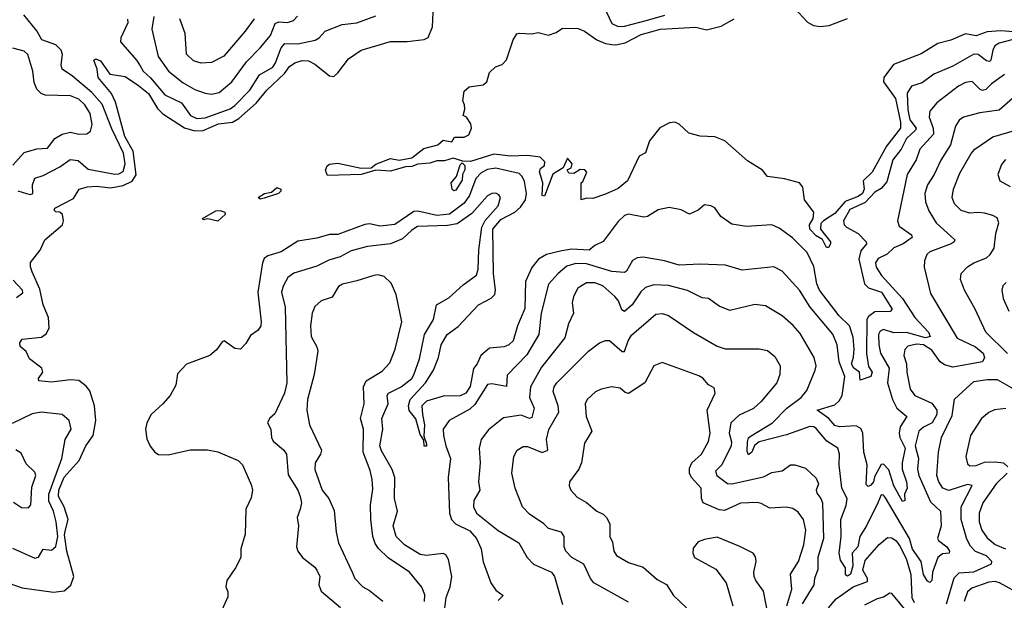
# Model space of a CAD drawing. Extents: x 1933546 to 2138868, y 524910 to 667279.
# Tile 260 of 466: x 2005684 to 2010359, y 633671 to 636430. Entities that reach past the tile are written whole.
import ezdxf

# ---------------------------------------------------------------- set-up
doc = ezdxf.new("R2010")
doc.units = 0

msp = doc.modelspace()

# ---------------------------------------------------------------- linework, layer by layer
at = {"layer": '0CON10XD'}
for points in [[(2005899.8, 634000.2), (2005913.4, 634055), (2005895.1, 634115.1), (2005867.9, 634165), (2005868.8, 634195), (2005895, 634256.4), (2005966.3, 634335), (2005998, 634405), (2006032.3, 634455), (2006044.7, 634525), (2006038.6, 634595), (2006016.7, 634666.7), (2005999.5, 634689.5), (2005965, 634715.5), (2005925, 634719.5), (2005835, 634708.5), (2005774.6, 634714.6), (2005773.6, 634725), (2005793.3, 634755), (2005789.4, 634775), (2005729.5, 634819.5), (2005714.3, 634854.3), (2005686.6, 634876.6), (2005684.3, 634895), (2005695, 634912.2), (2005787.6, 634922.4), (2005810.4, 634939.6), (2005823.2, 634966.8), (2005820.8, 635015), (2005794.7, 635075.3), (2005779.6, 635149.6), (2005742.3, 635232.3), (2005734.3, 635255.7), (2005735, 635276.7), (2005781.2, 635335), (2005803.8, 635385), (2005886.2, 635455), (2005891.2, 635475), (2005886.2, 635505), (2005875, 635516), (2005855, 635516.7), (2005846.7, 635525), (2005850, 635535), (2005940, 635580), (2005966.7, 635625), (2006005, 635635.9), (2006048.9, 635638.9), (2006115, 635631.7), (2006175, 635641.7), (2006217.2, 635662.8), (2006236.8, 635693.2), (2006222.1, 635805), (2006183, 635875), (2006137.9, 636037.9), (2006119.6, 636079.6), (2006056.7, 636155), (2006052, 636195), (2006035, 636237.5), (2006045.8, 636244.2), (2006068.2, 636235), (2006112.2, 636172.2), (2006185, 636160.8), (2006248, 636118), (2006295, 636079.2), (2006337.9, 636007.9), (2006362.8, 635982.8), (2006466.7, 635916.7), (2006515, 635902.3), (2006554.5, 635904.5), (2006627.8, 635935), (2006695, 635943), (2006725, 635961.3), (2006806, 636034), (2006857.7, 636095), (2006941.1, 636175), (2006965, 636207.5), (2006990, 636225), (2007025, 636236.7), (2007055, 636234.3), (2007085, 636218.2), (2007155, 636163.5), (2007175, 636160.6), (2007195, 636177.8), (2007245.3, 636244.7), (2007304.7, 636285.3), (2007445, 636327.3), (2007523.7, 636326.3), (2007605, 636336.4), (2007622.9, 636345), (2007643.3, 636396.7), (2007648.6, 636501.4)], [(2008459.8, 636489.8), (2008495, 636412.4), (2008525, 636398.5), (2008555, 636399.6), (2008665, 636427.4), (2008747.5, 636452.5)], [(2009362.7, 636485), (2009425, 636418.8), (2009453.4, 636403.4), (2009485, 636398.5), (2009527.9, 636402.1), (2009613.9, 636436.1)], [(2005675, 635616.8), (2005716.2, 635603.8), (2005735, 635599.6), (2005745.8, 635604.2), (2005745.3, 635645), (2005755, 635677.5), (2005795, 635690.2), (2005875, 635730.7), (2005923.3, 635766.7), (2005960.9, 635760.9), (2006009.3, 635719.3), (2006135, 635696.3), (2006155, 635697.9), (2006175, 635709.4), (2006184.8, 635745), (2006175.9, 635795.9), (2006121, 635911), (2006075, 636029.5), (2006026.4, 636085), (2005935, 636161.6), (2005884.8, 636194.8), (2005880, 636215), (2005886.6, 636265), (2005880.7, 636285), (2005855, 636310.3), (2005788.8, 636335), (2005765, 636376.7), (2005703.3, 636453.3)], [(2006195, 636432), (2006196.8, 636415), (2006164.4, 636344.4), (2006162.9, 636325), (2006238.7, 636238.7), (2006255, 636211.5), (2006270.2, 636185), (2006304.3, 636154.3), (2006373.2, 636073.2), (2006452.5, 636035), (2006494.1, 635975), (2006525, 635961.4), (2006565, 635963.8), (2006683.4, 636006.6), (2006705, 636022.1), (2006777, 636095), (2006822.5, 636167.5), (2006885.5, 636204.5), (2006898.7, 636225), (2006925, 636296.9), (2006943.4, 636316.6), (2007005, 636314.8), (2007086.5, 636333.5), (2007105, 636343.3), (2007135, 636376.1), (2007215, 636407.5), (2007285, 636414.7), (2007375, 636447.8)], [(2006320.5, 636445), (2006311.3, 636385), (2006341.5, 636255), (2006389.6, 636185), (2006460.2, 636130.2), (2006515, 636099.3), (2006565, 636080.9), (2006595, 636076), (2006630.8, 636085), (2006690.4, 636135), (2006759.9, 636230.1), (2006825, 636296.9), (2006874.2, 636355), (2006897.5, 636412.5), (2006915, 636419.8), (2006955, 636416.9), (2006983.7, 636426.3), (2007003.3, 636446.7)], [(2006796.7, 636435), (2006754.6, 636375), (2006652.3, 636257.7), (2006595, 636227.5), (2006545, 636223.3), (2006509.4, 636235), (2006476, 636266), (2006470, 636365), (2006444.1, 636434.1)], [(2010405, 636372.2), (2010343, 636377), (2010277.8, 636372.2), (2010225, 636352.8), (2010175, 636362.4), (2010105, 636332.9), (2010042.9, 636317.1), (2009965, 636268.5), (2009833.4, 636216.6), (2009787.8, 636155), (2009785.3, 636135), (2009841.9, 636055), (2009866.4, 635943.6), (2009865.5, 635915), (2009800.3, 635829.7), (2009731.2, 635705), (2009689.5, 635665), (2009693.1, 635625), (2009685, 635604.8), (2009665, 635589.5), (2009603.6, 635566.4), (2009555, 635509.8), (2009500, 635475), (2009488.3, 635461.7), (2009486, 635435), (2009533.1, 635375), (2009534.4, 635365), (2009525, 635347.5), (2009515, 635347.5), (2009495.6, 635385.6), (2009465, 635403.7), (2009435.6, 635435), (2009434.8, 635455), (2009450.8, 635485), (2009455.4, 635515), (2009410, 635575), (2009402.7, 635635), (2009386.5, 635655), (2009315, 635673.9), (2009235, 635685.6), (2009210.5, 635715), (2009139, 635759), (2009031.8, 635855), (2008985, 635873.4), (2008915, 635876.8), (2008860.7, 635890.7), (2008815, 635934.6), (2008795, 635943.8), (2008769.8, 635940.2), (2008723.4, 635916.6), (2008674, 635855), (2008655, 635797.5), (2008625, 635782.5), (2008570, 635665), (2008525, 635628), (2008465, 635600.8), (2008405, 635580), (2008375, 635582.5), (2008350, 635575), (2008350, 635655), (2008358.3, 635661.7), (2008376.7, 635705), (2008367.5, 635717.5), (2008345, 635718), (2008315, 635700), (2008291.7, 635701.7), (2008283, 635717), (2008303, 635727), (2008306.7, 635745), (2008285, 635772.5), (2008264.2, 635725.8), (2008215, 635696.2), (2008175, 635592), (2008164.7, 635594.7), (2008167.1, 635655), (2008152.5, 635707.5), (2008156.8, 635723.2), (2008175, 635736.7), (2008178, 635755), (2008155, 635777.5), (2008094.8, 635784.8), (2008015, 635781.1), (2007935, 635790.9), (2007825, 635755.8), (2007788.3, 635758.3), (2007742.3, 635772.3), (2007700.3, 635759.7), (2007665, 635760), (2007630.8, 635749.2), (2007575, 635743.2), (2007545, 635732.1), (2007515, 635731.8), (2007445, 635710.3), (2007374.1, 635715.9), (2007305, 635694.5), (2007255, 635692.8), (2007145, 635690.4), (2007135.3, 635715), (2007143.8, 635736.2), (2007155, 635743.9), (2007195, 635748), (2007305, 635725.5), (2007353.1, 635726.9), (2007375, 635744), (2007445, 635770.6), (2007485, 635763.1), (2007545, 635774.3), (2007602.5, 635817.5), (2007670, 635835), (2007695, 635857.5), (2007735, 635850), (2007748.3, 635871.7), (2007795, 635872.5), (2007816.4, 635883.6), (2007828.8, 635915), (2007826.7, 635935), (2007805, 635967.5), (2007790, 635975), (2007797.5, 636005), (2007796.4, 636026.4), (2007787.5, 636045), (2007795, 636090), (2007818.3, 636111.7), (2007885, 636121.2), (2007902.5, 636135), (2007915, 636180), (2007943, 636207), (2007975, 636217.5), (2007995, 636240), (2008027.5, 636335), (2008045, 636362.5), (2008055, 636366.7), (2008115, 636363.3), (2008145, 636370), (2008195, 636356.2), (2008230.7, 636369.3), (2008260.7, 636389.3), (2008335, 636388), (2008365, 636376), (2008424.5, 636334.5), (2008465, 636316.5), (2008495, 636312.9), (2008515, 636310.8), (2008559.4, 636320.6), (2008635, 636359.4), (2008726.7, 636385), (2008895, 636394.5), (2008945, 636382.5), (2009015, 636400), (2009076.2, 636433.8)], [(2010395, 636334.3), (2010335, 636319), (2010314.2, 636305.8), (2010304, 636285), (2010295, 636237.5), (2010288.6, 636231.4), (2010275, 636234.2), (2010235, 636265.2), (2010215, 636267.1), (2010115, 636209.8), (2010025, 636171.8), (2009969.8, 636130.2), (2009917.8, 636115), (2009898.1, 636081.9), (2009901.2, 636001.2), (2009910.9, 635955), (2009940.2, 635915), (2009937.8, 635905), (2009895.2, 635865), (2009869.4, 635815), (2009829.6, 635765), (2009800.6, 635659.4), (2009775, 635627.8), (2009745, 635610.4), (2009698, 635562), (2009625, 635528.9), (2009595.8, 635475), (2009598.7, 635455), (2009609.1, 635445), (2009665.9, 635415), (2009702.7, 635375), (2009705.5, 635365), (2009677.4, 635332.6), (2009667.8, 635292.2), (2009695, 635174.6), (2009715, 635155.6), (2009776.3, 635135), (2009826.3, 635055), (2009816.5, 635043.5), (2009745, 635042.5), (2009715, 635020), (2009705.7, 635005), (2009704.8, 634844.8), (2009715, 634781.9), (2009731.2, 634755), (2009725.4, 634735), (2009675, 634716.7), (2009670.9, 634755), (2009644.8, 634775), (2009633.1, 634795), (2009643.2, 634826.8), (2009646.2, 634865), (2009641.1, 634921.1), (2009623.3, 634975), (2009575, 635023.2), (2009482, 635145), (2009469.1, 635175), (2009455, 635258.1), (2009423.6, 635323.6), (2009354, 635394), (2009290.3, 635440.3), (2009255, 635455.5), (2009135, 635447.8), (2009065, 635459.1), (2009012.5, 635495), (2008985, 635536.2), (2008965, 635546), (2008935, 635550), (2008905, 635525.7), (2008865, 635505.7), (2008825, 635527.5), (2008768.3, 635538.3), (2008715, 635526.4), (2008665, 635495.6), (2008647.5, 635492.5), (2008575, 635505.4), (2008555, 635500.5), (2008525, 635471.5), (2008455, 635376.7), (2008415, 635357.7), (2008388.1, 635335), (2008305, 635339.5), (2008258.2, 635331.8), (2008185, 635315.2), (2008147.9, 635292.1), (2008115, 635253.3), (2008085, 635185.7), (2008081.7, 635058.3), (2008046.9, 634975), (2008026.2, 634903.8), (2008006.7, 634885), (2007985, 634875.9), (2007915, 634869), (2007872.7, 634835), (2007855.6, 634794.4), (2007837.8, 634772.2), (2007822.9, 634687.1), (2007802.3, 634655), (2007775, 634642.4), (2007695, 634641.9), (2007615, 634617.7), (2007593.5, 634595), (2007597, 634555), (2007605.9, 634505), (2007602, 634452), (2007615.9, 634415), (2007615, 634403.3), (2007605, 634403.8), (2007602.3, 634432.3), (2007585, 634460), (2007565, 634533.3), (2007533, 634573), (2007530.5, 634595), (2007537.1, 634625), (2007611.1, 634705), (2007648.1, 634765), (2007672.3, 634825), (2007685.7, 634885), (2007714.3, 634935), (2007765, 634971.9), (2007862.1, 635075), (2007922.8, 635107.2), (2007939.5, 635125), (2007943.6, 635145), (2007933.6, 635225), (2007930.3, 635435), (2007968.6, 635481.4), (2008034.5, 635515.5), (2008061, 635539), (2008086, 635575), (2008089.8, 635605), (2008081.2, 635661.2), (2008070, 635685), (2008055, 635700), (2007945, 635724.5), (2007905, 635718.6), (2007875, 635703), (2007849.2, 635675), (2007820.2, 635595), (2007795, 635557.7), (2007724.6, 635505.4), (2007665, 635500.4), (2007575, 635520.5), (2007555, 635519.1), (2007465, 635457.7), (2007395, 635449.8), (2007345, 635459.6), (2007322.2, 635457.8), (2007195, 635409.5), (2007155, 635409.2), (2007095, 635391.9), (2007005, 635377.6), (2006925, 635326.7), (2006861.7, 635308.3), (2006845, 635295.6), (2006835.9, 635275), (2006813.9, 635136.1), (2006831.1, 634995), (2006828.1, 634975), (2006815.4, 634954.6), (2006780.3, 634929.7), (2006757.9, 634892.1), (2006732.5, 634865), (2006705, 634867.5), (2006655, 634904.2), (2006645, 634900), (2006618.2, 634861.8), (2006586, 634834), (2006475, 634793.6), (2006432.7, 634747.3), (2006425, 634694.2), (2006398, 634645), (2006363.8, 634605), (2006307.9, 634555), (2006287.5, 634515), (2006281.1, 634485), (2006288.2, 634438.2), (2006303.3, 634403.3), (2006325, 634375.8), (2006343.5, 634363.5), (2006388, 634362), (2006493.6, 634386.4), (2006575, 634386.4), (2006625, 634376.5), (2006720.8, 634335), (2006741.2, 634315), (2006785, 634217.5), (2006789.4, 634195), (2006782.5, 634157.5), (2006757.1, 634105), (2006753.8, 633985), (2006733.9, 633916.1), (2006733.8, 633875), (2006708.8, 633825), (2006667.5, 633765), (2006663.3, 633735), (2006671.7, 633711.7), (2006671.7, 633688.3), (2006643.3, 633625)], [(2005651.5, 635738.5), (2005705, 635799.6), (2005765, 635816.1), (2005815, 635819.1), (2005850, 635865), (2005885, 635886.7), (2005925, 635896.4), (2005965, 635885.6), (2006002.1, 635887.9), (2006019.3, 635900.7), (2006027.4, 635932.6), (2006018.2, 635985), (2005993.4, 636025), (2005965, 636052.8), (2005925, 636068.8), (2005805, 636071.8), (2005785, 636079.5), (2005765, 636100.6), (2005752, 636132), (2005746, 636186), (2005722.5, 636265), (2005705, 636280.6), (2005651.4, 636295)], [(2010359.5, 636170.5), (2010297.5, 636125), (2010271.8, 636098.2), (2010255, 636094.2), (2010245, 636098.9), (2010206.7, 636136.7), (2010175, 636131.8), (2010141.1, 636115), (2010038.9, 636035), (2010006.2, 635995), (2010003, 635967), (2010021.7, 635915), (2010023.4, 635886.6), (2009958, 635815), (2009941.1, 635765), (2009897.5, 635695), (2009851.9, 635475), (2009859.8, 635449.8), (2009918.4, 635408.4), (2009921.9, 635395), (2009879.1, 635365), (2009835, 635346.5), (2009803.1, 635316.9), (2009760.6, 635295), (2009747.3, 635275), (2009751.2, 635255), (2009776.2, 635215), (2009875.3, 635105), (2009934.8, 635015), (2009999.2, 634945), (2010007.3, 634925), (2009985, 634918.6), (2009895, 634943.3), (2009835, 634941.8), (2009785, 634958), (2009769.7, 634950.3), (2009762.3, 634935), (2009762.8, 634885), (2009770.8, 634845), (2009812.3, 634775), (2009805.2, 634705), (2009827.6, 634625), (2009848.2, 634585), (2009896, 634545), (2009864.8, 634495), (2009860.5, 634465), (2009863.7, 634445), (2009888.7, 634395), (2009874.1, 634325), (2009874.1, 634295), (2009895.2, 634235), (2009897.1, 634205), (2009885.4, 634175), (2009886.4, 634145), (2009875, 634140.8), (2009834.4, 634215), (2009811.2, 634291.2), (2009785, 634318.9), (2009775, 634317.1), (2009742, 634258), (2009738.5, 634235), (2009725, 634218.3), (2009712.2, 634212.2), (2009702.4, 634222.4), (2009707.9, 634315), (2009691.6, 634375), (2009687.5, 634465), (2009677.1, 634487.1), (2009655, 634500.3), (2009576.3, 634496.3), (2009555, 634501.8), (2009525.1, 634535.1), (2009470.8, 634575), (2009555, 634600), (2009575, 634619.6), (2009588.8, 634645), (2009602.4, 634735), (2009575.6, 634805), (2009566.1, 634885), (2009545.2, 634935.2), (2009438, 635065), (2009386.4, 635145), (2009304.3, 635235), (2009265, 635255.4), (2009115, 635240.6), (2009035.5, 635264.5), (2008915, 635269.1), (2008815, 635264.3), (2008745, 635285.2), (2008645, 635302.4), (2008615, 635297.9), (2008593.8, 635286.2), (2008564.5, 635235.5), (2008555, 635228.6), (2008495, 635233.2), (2008375, 635270.5), (2008325, 635272.3), (2008281.5, 635258.5), (2008240.8, 635225), (2008195, 635172.9), (2008160.5, 635035), (2008148.6, 634935), (2008091.5, 634838.5), (2007998.9, 634741.1), (2007995, 634687.8), (2007925, 634699.7), (2007905, 634697.1), (2007845, 634602.1), (2007820.5, 634579.5), (2007723.1, 634525), (2007694.6, 634485), (2007695.4, 634455), (2007707.6, 634405), (2007729.3, 634345), (2007718.4, 634255), (2007724.7, 634085), (2007734.7, 634055), (2007752.4, 634035), (2007821.9, 634001.9), (2007852.7, 633965), (2007874.5, 633915.5), (2007884.6, 633854.6), (2007920.9, 633755), (2007945, 633719.4), (2007978.8, 633695), (2007955, 633670.8)], [(2010425, 636079.6), (2010335, 636000.3), (2010242.1, 635987.9), (2010165, 635967.5), (2010145, 635952.5), (2010127.5, 635925), (2010103.3, 635835), (2010057.1, 635762.9), (2010025.9, 635695), (2009994.1, 635645), (2009981.9, 635605), (2009984.7, 635565.3), (2010001.4, 635521.4), (2010035.2, 635465.2), (2010124.3, 635385), (2010121.4, 635375), (2010107.5, 635365), (2010005, 635327.2), (2009990.5, 635315), (2009980, 635285), (2009977.8, 635255), (2010008.8, 635128.8), (2010135, 634916.5), (2010222.1, 634875), (2010258.1, 634845), (2010265.6, 634825), (2010255, 634804.2), (2010115, 634778.9), (2010075, 634791), (2010055, 634804), (2010015, 634860), (2009975.3, 634885), (2009941.7, 634888.3), (2009901.5, 634878.5), (2009887.4, 634862.6), (2009882.5, 634835), (2009894.4, 634795), (2009895.8, 634755), (2009911.8, 634675), (2009935, 634644.1), (2010015, 634608.9), (2010038.7, 634575), (2010039, 634555), (2010016.1, 634513.9), (2009975, 634494.3), (2009953.5, 634475), (2009935.8, 634405), (2009951.3, 634345), (2009946.8, 634295), (2009952.8, 634265), (2010008.5, 634138.5), (2010055.4, 634095), (2010058.8, 634025), (2010041.8, 633965), (2010046.5, 633955), (2010086.8, 633925), (2010099.1, 633905), (2010097.5, 633895), (2010065, 633891.6), (2010043.9, 633875), (2010017.7, 633805), (2010014.5, 633765.5), (2010005, 633755.8), (2009995, 633761.9), (2009975, 633794.3), (2009963.6, 633855), (2009923.3, 633915), (2009909.4, 633965), (2009795, 634157.5), (2009785, 634170.5), (2009775, 634172.2), (2009759.2, 634135), (2009704.8, 634025.2), (2009673.1, 633975), (2009663.6, 633925), (2009637, 633895), (2009640.2, 633835), (2009628.7, 633795), (2009615, 633786.7), (2009609.5, 633789.5), (2009604.5, 633795), (2009605.4, 633825), (2009581.4, 633861.4), (2009575.7, 633895), (2009584.2, 633975), (2009582.4, 634055), (2009608.7, 634121.3), (2009612.9, 634155), (2009587.5, 634205), (2009575.2, 634315), (2009576.4, 634366.4), (2009568.2, 634395), (2009517.1, 634427.1), (2009465, 634487.7), (2009455, 634495.3), (2009435, 634497.8), (2009325, 634458.1), (2009195, 634424.1), (2009173.4, 634406.6), (2009160.4, 634375), (2009145, 634362.9), (2009138.3, 634378.3), (2009139, 634425), (2009145, 634443.1), (2009156.9, 634453.1), (2009258.7, 634515), (2009326.6, 634585), (2009395, 634635.3), (2009422, 634668), (2009461.2, 634765), (2009466.2, 634786.2), (2009456.9, 634825), (2009389, 634939), (2009356.9, 634976.9), (2009305, 635022.3), (2009225, 635070.5), (2009175, 635077.3), (2009055, 635048.9), (2009005, 635069.4), (2008955, 635105.7), (2008925, 635108.2), (2008855, 635143.8), (2008765, 635167.7), (2008695, 635170.7), (2008655, 635157.7), (2008632.8, 635137.2), (2008591.6, 635075), (2008555, 635044), (2008542.3, 635052.3), (2008527.3, 635095), (2008510.3, 635115), (2008452, 635165), (2008415, 635180.2), (2008375, 635179.7), (2008334.6, 635155), (2008312.9, 635115), (2008307.1, 635085), (2008313.8, 635035), (2008289.6, 634985), (2008272.1, 634917.9), (2008161.2, 634778.8), (2008109.7, 634685), (2008104.7, 634635), (2008126.7, 634585), (2008115, 634540.4), (2008105, 634535.4), (2008065, 634551.5), (2007981.7, 634538.3), (2007909.1, 634480.9), (2007875, 634436), (2007866.2, 634393.8), (2007870, 634325), (2007863.1, 634235), (2007867.9, 634195), (2007840.8, 634145), (2007837.9, 634115), (2007852.9, 634085), (2007955, 634002.3), (2008053.1, 633945), (2008093.3, 633875), (2008123.4, 633843.4), (2008209.4, 633805), (2008223.3, 633785), (2008261.5, 633651.5)], [(2010375, 634843.6), (2010270.9, 634945), (2010221.2, 635055), (2010170.8, 635145), (2010151.5, 635195), (2010154.4, 635225), (2010184.1, 635255.9), (2010215, 635275.5), (2010275, 635299.2), (2010292.7, 635315), (2010310.9, 635345), (2010319.1, 635415), (2010333.5, 635465), (2010325, 635488.1), (2010305, 635500.5), (2010265, 635510.5), (2010235, 635514.6), (2010195, 635510.4), (2010155, 635523.6), (2010122.7, 635555), (2010112.3, 635585), (2010118.5, 635625), (2010148.7, 635701.3), (2010202.3, 635795), (2010219.4, 635815), (2010305, 635873.8), (2010505, 635932.7)], [(2010365, 635765.5), (2010345, 635742.5), (2010328.9, 635695), (2010337.5, 635665), (2010387, 635637)], [(2007745, 635617.5), (2007737.5, 635625), (2007732.5, 635655), (2007757.5, 635685), (2007775, 635740), (2007785, 635750), (2007797, 635737), (2007796.7, 635716.7), (2007786.7, 635695), (2007785, 635667.5), (2007755, 635620), (2007745, 635617.5)], [(2006825, 635578), (2006816.2, 635585), (2006846.7, 635605), (2006879.3, 635610.7), (2006905, 635633.5), (2006923.1, 635625), (2006923.3, 635615), (2006912, 635605), (2006845, 635582.9), (2006825, 635578)], [(2007686.8, 633506.8), (2007708.8, 633685), (2007728.2, 633735), (2007736.1, 633785), (2007719.5, 633865), (2007706.8, 633886.8), (2007695, 633893.8), (2007615, 633883.8), (2007585, 633888.4), (2007510.4, 633935), (2007471.6, 633975), (2007457.4, 634025), (2007477.3, 634095), (2007462.9, 634155), (2007465.2, 634255), (2007452.3, 634292.3), (2007401.4, 634381.4), (2007393.9, 634405), (2007408.1, 634485), (2007402.8, 634535), (2007433.1, 634605), (2007428.8, 634645), (2007435, 634655.3), (2007495, 634685.3), (2007545, 634724.6), (2007555, 634742.2), (2007581.7, 634818.3), (2007606, 634934), (2007649.4, 635005), (2007662.7, 635075), (2007721.9, 635108.1), (2007789.8, 635170.2), (2007852.9, 635217.1), (2007860.9, 635245), (2007863.9, 635336.1), (2007878.3, 635445), (2007894.1, 635475.9), (2007956.1, 635545), (2007966.7, 635585), (2007958.8, 635598.8), (2007945, 635605.6), (2007925, 635604.4), (2007905, 635593.6), (2007830, 635510), (2007760.5, 635459.5), (2007715, 635452.2), (2007573.2, 635446.8), (2007545, 635430.6), (2007501, 635389), (2007444.7, 635365.3), (2007335, 635353.1), (2007257.4, 635332.6), (2007205, 635303.3), (2007152.2, 635287.8), (2007095, 635259.2), (2006985, 635226.2), (2006956.7, 635205), (2006934.2, 635164.2), (2006927.5, 635135), (2006944, 635065), (2006952.4, 634705), (2006941.2, 634655), (2006895, 634558), (2006870, 634535), (2006861.2, 634515), (2006875.8, 634485), (2006878.8, 634445), (2006887.7, 634427.7), (2006935.9, 634385.9), (2006950.4, 634365), (2006958.1, 634268.1), (2007004, 634195), (2007015.9, 634165), (2007021.2, 634135), (2007015.4, 634105), (2007001.2, 634065), (2007007.5, 634025), (2006998.9, 633925), (2007004.6, 633905), (2007026.4, 633875), (2007085, 633828.5), (2007095, 633814.3), (2007108.4, 633785), (2007104.2, 633745), (2007114.8, 633714.8), (2007206.4, 633636.4)], [(2006625, 635472.7), (2006576.5, 635483.5), (2006555, 635480), (2006552, 635485), (2006615, 635521.3), (2006635, 635523.1), (2006658, 635515), (2006659.4, 635505), (2006625, 635472.7)], [(2007606.5, 633665), (2007607, 633697), (2007593.9, 633733.9), (2007534.6, 633804.6), (2007432.9, 633872.9), (2007387.1, 633917.1), (2007371.1, 633941.1), (2007360.4, 633975), (2007350.6, 634055), (2007350, 634125), (2007359.8, 634200.2), (2007357.2, 634245), (2007348, 634288), (2007315.3, 634375), (2007316.7, 634485), (2007302.3, 634535), (2007319.6, 634605), (2007316.2, 634685), (2007329.5, 634715), (2007405, 634760.9), (2007440.7, 634799.3), (2007466, 634864), (2007498.2, 634995), (2007471.9, 635125), (2007447.8, 635177.8), (2007415, 635210.5), (2007385, 635218.5), (2007364.6, 635215.4), (2007285, 635188.8), (2007216.2, 635173.8), (2007197.6, 635162.4), (2007167.5, 635112.5), (2007115.3, 635094.7), (2007085, 635067.1), (2007073.1, 635035), (2007064, 634975), (2007067.7, 634925), (2007095.4, 634875), (2007099.6, 634855), (2007082, 634745), (2007050, 634625), (2007046.4, 634575), (2007060.5, 634505), (2007116.2, 634385), (2007112.2, 634365), (2007087.5, 634325), (2007085, 634292.5), (2007120, 634195), (2007151.9, 634155), (2007177.4, 634097.4), (2007185.9, 633995.9), (2007198.2, 633945), (2007262.9, 633805), (2007275.8, 633775), (2007313.8, 633735), (2007345, 633718.6), (2007407.9, 633667.9)], [(2005669.1, 635110.9), (2005698.2, 635131.8), (2005697.5, 635145), (2005653, 635193)], [(2010368.1, 635181.9), (2010352.2, 635165), (2010347.3, 635145), (2010353.1, 635105), (2010381.2, 635045)], [(2008575, 633662.1), (2008410.6, 633755), (2008394.4, 633775), (2008363, 633843), (2008305, 633874.5), (2008277.1, 633905), (2008269.2, 633925), (2008268.8, 633975), (2008256.9, 633995), (2008195, 634012.9), (2008172.5, 634035), (2008105, 634080.5), (2008071.8, 634115), (2008036.8, 634205), (2008021.2, 634275), (2008030.9, 634355), (2008045.7, 634385), (2008075, 634402.5), (2008095, 634402.7), (2008165, 634374.2), (2008191.2, 634385), (2008185.2, 634435), (2008196.3, 634483.7), (2008243.4, 634565), (2008240.3, 634595), (2008216.1, 634663.9), (2008221.1, 634685), (2008235, 634704.5), (2008385, 634855.5), (2008436.2, 634895), (2008465, 634905.6), (2008485, 634905.6), (2008545, 634853.1), (2008555, 634853.5), (2008572.5, 634905), (2008588.7, 634931.3), (2008705, 635031.2), (2008735, 635033.8), (2008764.1, 635024.1), (2008883.5, 634943.5), (2008995, 634879.1), (2009034.4, 634865.6), (2009195, 634865.6), (2009235, 634858.6), (2009269.4, 634829.4), (2009294.4, 634785), (2009293.3, 634745), (2009278.9, 634705), (2009205, 634615.6), (2009167.4, 634582.6), (2009099.6, 634550.4), (2009060.6, 634515), (2009052.4, 634465), (2009063.5, 634425), (2009062.6, 634405), (2009018, 634315), (2008987.7, 634285), (2008993.6, 634265), (2009045, 634226.4), (2009065, 634224.6), (2009215, 634258.6), (2009255, 634278.2), (2009303.8, 634286.2), (2009344.5, 634315.5), (2009365, 634315.7), (2009415, 634300), (2009465, 634251.4), (2009477.5, 634225), (2009466, 634195), (2009469.4, 634180.6), (2009488.5, 634155), (2009495.2, 634135), (2009500.5, 633965), (2009474.4, 633875), (2009473, 633817), (2009457.2, 633775), (2009454.2, 633745), (2009399.7, 633655)], [(2009326, 633645), (2009350.5, 633725), (2009343.6, 633795), (2009382.5, 633855), (2009407.9, 633935), (2009416.5, 634005), (2009405, 634055.7), (2009380.9, 634090.9), (2009355, 634107.5), (2009323.3, 634113.3), (2009245, 634108.5), (2009205, 634131.8), (2009185.9, 634135.9), (2009106.3, 634133.7), (2009031.2, 634098.8), (2009005, 634101.2), (2008928.5, 634135), (2008921.8, 634155), (2008919.6, 634205), (2008874.3, 634254.3), (2008864.6, 634275), (2008865, 634300), (2008875, 634324.4), (2008921.5, 634365), (2008955, 634426.2), (2008962.5, 634465), (2008948.1, 634575), (2008986.9, 634655), (2008980.8, 634680.8), (2008955, 634695.8), (2008927.1, 634727.1), (2008908.1, 634738.1), (2008735, 634801.9), (2008694.5, 634785.5), (2008651.5, 634705), (2008575.2, 634654.8), (2008558.4, 634658.4), (2008535, 634679.1), (2008495, 634685.5), (2008445, 634674.5), (2008418.1, 634661.9), (2008378.1, 634625), (2008368.5, 634605), (2008373.9, 634545), (2008401.1, 634475), (2008365, 634417.5), (2008351.9, 634325), (2008338.6, 634295), (2008294, 634235), (2008292.5, 634215), (2008300.8, 634195), (2008331.1, 634161.1), (2008375, 634135.6), (2008425, 634095.7), (2008455, 634081.4), (2008470.6, 634065), (2008485.6, 634035), (2008486.2, 633975), (2008498.3, 633948.3), (2008505.5, 633905.5), (2008517.5, 633885), (2008575, 633850.5), (2008645, 633829.5), (2008710.9, 633770.9), (2008755, 633746.9), (2008788, 633695), (2008850.8, 633635)], [(2010084.8, 633654.8), (2010121.7, 633778.3), (2010145, 633801.2), (2010215, 633806.4), (2010298.1, 633845), (2010299.2, 633855), (2010275, 633883.4), (2010223.1, 633903.1), (2010198.8, 633928.8), (2010181.1, 633961.1), (2010153.8, 634055), (2010154.4, 634115), (2010206.6, 634216.6), (2010185, 634221.1), (2010095, 634192.9), (2010066.9, 634205), (2010047.9, 634235), (2010038.2, 634265), (2010046.6, 634375), (2010060.5, 634445), (2010110.8, 634549.2), (2010122.3, 634627.7), (2010215, 634710.6), (2010279.4, 634720.6), (2010325, 634720.2), (2010425, 634664)], [(2005648.9, 633918.9), (2005755, 633870.9), (2005773.5, 633876.5), (2005795, 633914.2), (2005835, 633910), (2005855, 633926.5), (2005864.6, 633975), (2005857.4, 634045), (2005844.2, 634094.2), (2005822.4, 634142.4), (2005821.5, 634175), (2005883.1, 634345), (2005899.6, 634435), (2005927.5, 634485), (2005918.1, 634525), (2005884.7, 634554.7), (2005785, 634565.8), (2005743.1, 634556.9), (2005647.8, 634512.2)], [(2010366.9, 634583.1), (2010313, 634577), (2010285, 634564.4), (2010250.6, 634535), (2010197.9, 634455), (2010176.7, 634355), (2010185, 634320), (2010195, 634310), (2010225, 634312.1), (2010265, 634328.1), (2010315, 634329.1), (2010354.8, 634324.8), (2010375.5, 634305)], [(2005655, 634137.1), (2005692.4, 634112.4), (2005725, 634110), (2005736.7, 634125), (2005740.7, 634209.3), (2005760, 634265), (2005755, 634280), (2005715, 634320), (2005690.5, 634370.5), (2005665, 634386)], [(2010373.4, 634275), (2010320.9, 634225), (2010256.6, 634135), (2010239.2, 634085), (2010239.8, 634045), (2010252.7, 634005), (2010278.1, 633968.1), (2010315.9, 633935.9), (2010365, 633916.5)], [(2005605, 633762.5), (2005695, 633730), (2005845, 633709.7), (2005895, 633716.7), (2005926.2, 633743.8), (2005940.2, 633785), (2005907.7, 633905), (2005896.9, 633983.1), (2005899.8, 634000.2)], [(2009240.8, 633585), (2009215.6, 633715), (2009179.2, 633765), (2009171.9, 633785), (2009170, 633805), (2009181.4, 633855), (2009177.5, 633877.5), (2009165.8, 633895.8), (2009103.3, 633926.7), (2008995, 633971.2), (2008935, 633960.9), (2008905, 633949.4), (2008881.5, 633918.5), (2008880.6, 633895), (2008888, 633875), (2008989.3, 633819.3), (2009038.6, 633755), (2009069.5, 633645)], [(2009524, 633636), (2009560.9, 633679.1), (2009640.7, 633735), (2009709.4, 633760.6), (2009708.8, 633775), (2009687, 633815), (2009698.8, 633861.2), (2009765, 633937.3), (2009805, 633970.5), (2009825, 633968.8), (2009845, 633953.8), (2009865, 633926.9), (2009895.2, 633865), (2009915, 633793.8), (2009919.6, 633685), (2009931.3, 633661.3)], [(2010445, 633694.7), (2010336.7, 633755), (2010315, 633760.9), (2010285, 633757.5), (2010205, 633729.2), (2010185, 633711.4), (2010168.6, 633665)], [(2009930.5, 633575), (2009825, 633704.2), (2009815, 633705.7), (2009785, 633686.7), (2009755, 633678.5), (2009695, 633647.5)]]:
    msp.add_lwpolyline(points, dxfattribs=at)

doc.saveas('drawing.dxf')
